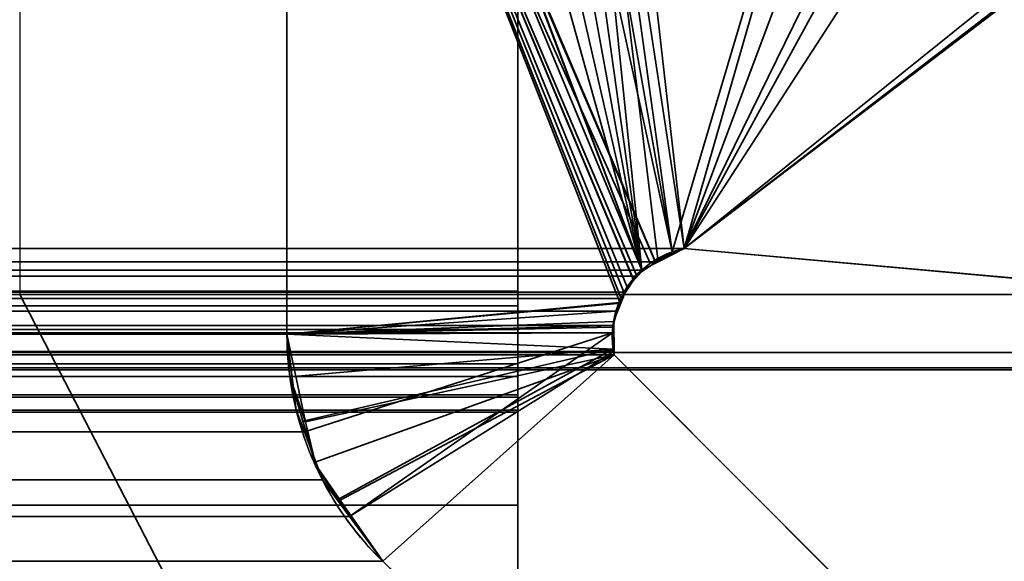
# Model space of a CAD drawing. Header units: millimetres. Extents: x -603 to 3703, y -115 to 193.
# Tile 771 of 1056: x 1959 to 1960.98, y 3.48 to 4.57. Entities that reach past the tile are written whole.
import ezdxf

# ---------------------------------------------------------------- set-up
doc = ezdxf.new("R2010")
doc.units = ezdxf.units.MM
doc.layers.add('152', color=7, linetype='Continuous', true_color=0xffffff)

# ---------------------------------------------------------------- blocks, each defined once
blk = doc.blocks.new('UG_SURFACE_002')
at = {"layer": '152', "color": 252, "linetype": 'Continuous', "lineweight": 35}
for points in [[(2165, -18, 2212.25), (2165, 174.4, 2212.25), (835, 174.4, 2212.25), (835, -18, 2212.25)], [(985, -18, 2062.2499), (985, 174.4, 2062.2499), (2015.0001, 174.4, 2062.2499), (2015.0001, -18, 2062.2499)]]:
    blk.add_3dface(points, dxfattribs=at)
blk = doc.blocks.new('UG_SURFACE_055')
at = {"layer": '152', "color": 252, "linetype": 'Continuous', "lineweight": 35}
for points in [[(1023.5, -29.92, 2023.7501), (1976.5, -29.92, 2023.7501), (1976.5, 14.42, 2023.7501), (1023.5, 14.42, 2023.7501)], [(1025, -29.92, 2022.2499), (1025, 14.42, 2022.2499), (1975, 14.42, 2022.2499), (1975, -29.92, 2022.2499)]]:
    blk.add_3dface(points, dxfattribs=at)
blk = doc.blocks.new('UG_SURFACE_057')
at = {"layer": '152', "color": 252, "linetype": 'Continuous', "lineweight": 35}
for points in [[(1041, 4.0145, -7.75), (1026, 4.0145, -7.75), (1026, -24.9528, -7.75), (1974, -24.9528, -7.75)], [(1959, 4.0145, -8.75), (1974, 4.0145, -8.75), (1974, -24.9528, -8.75), (1026, -24.9528, -8.75)], [(1959, 4.0145, -7.75), (1041, 4.0145, -7.75), (1974, -24.9528, -7.75)], [(1959, 4.0145, -8.75), (1959, 4.0145, -7.75), (1974, 4.0145, -7.75), (1974, 4.0145, -8.75)], [(1974, -24.9528, -7.75), (1974, 4.0145, -7.75), (1959, 4.0145, -7.75)]]:
    blk.add_3dface(points, dxfattribs=at)
blk = doc.blocks.new('UG_SURFACE_093')
at = {"layer": '152', "color": 7, "linetype": 'Continuous', "lineweight": 35}
for points in [[(1959.7156, 5.9777, 2006.9656), (1959.7315, 5.9874, 2006.9814), (1959.8067, 5.9969, 2007.0567), (1960.2489, 4.0636, 2007.499)], [(1960.2489, 4.0636, 2007.499), (1959.8067, 5.9969, 2007.0567), (1959.8699, 6.0049, 2007.1199), (1959.898, 5.9947, 2007.148)], [(1959.898, 5.9947, 2007.148), (1959.9829, 5.964, 2007.2329), (1960.2489, 4.0636, 2007.499)], [(1959.5743, 5.8502, 2006.8243), (1959.6334, 5.9269, 2006.8834), (1959.7156, 5.9777, 2006.9656), (1960.2489, 4.0636, 2007.499)], [(1974.175, 2.6459, 2021.425), (1974.1284, 5.9608, 2021.3785), (1025.8716, 5.9608, 2021.3785), (1025.825, 2.6459, 2021.425)], [(1959.9829, 5.964, 2007.2329), (1960.0053, 5.9558, 2007.2553), (1960.0592, 5.9099, 2007.3092), (1960.2489, 4.0636, 2007.499)], [(1960.0592, 5.9099, 2007.3092), (1960.1356, 5.8542, 2007.3855), (1960.3342, 4.1071, 2007.5841), (1960.2818, 4.0804, 2007.5319)], [(1960.2818, 4.0804, 2007.5319), (1960.2489, 4.0636, 2007.499), (1960.0592, 5.9099, 2007.3092)], [(1960.3342, 4.1071, 2007.5841), (1960.1356, 5.8542, 2007.3855), (1960.8057, 5.3659, 2008.0557)], [(1960.2489, 4.0636, 2007.499), (1959.5439, 5.7623, 2006.794), (1959.5462, 5.7807, 2006.7961), (1959.5722, 5.8473, 2006.8221)], [(1959.5722, 5.8473, 2006.8221), (1959.5743, 5.8502, 2006.8243), (1960.2489, 4.0636, 2007.499)], [(1959.5367, 5.7056, 2006.7866), (1959.5439, 5.7623, 2006.794), (1960.2489, 4.0636, 2007.499), (1960.2392, 4.0514, 2007.4892)], [(1959.5367, 5.7056, 2006.7866), (1959.5367, 3.935, 2006.7866), (1040.4633, 3.935, 2006.7866), (1040.4633, 5.7056, 2006.7866)], [(1959.5367, 5.7056, 2006.7866), (1960.2134, 4.0191, 2007.4635), (1960.2079, 4.0063, 2007.458)], [(1960.2392, 4.0514, 2007.4892), (1960.2134, 4.0191, 2007.4635), (1959.5367, 5.7056, 2006.7866)], [(1960.2079, 4.0063, 2007.458), (1960.1972, 3.981, 2007.4472), (1959.5367, 3.935, 2006.7866), (1959.5367, 5.7056, 2006.7866)], [(1027.3108, 5.381, 2019.9392), (1036.4149, 3.8982, 2010.8352), (1963.5851, 3.8982, 2010.8352), (1972.6892, 5.381, 2019.9392)], [(1960.8057, 5.3659, 2008.0557), (1960.961, 5.2528, 2008.2109), (1960.3342, 4.1071, 2007.5841)], [(1960.3342, 4.1071, 2007.5841), (1960.961, 5.2528, 2008.2109), (1961.6435, 5.1129, 2008.8935)], [(1961.6435, 5.1129, 2008.8935), (1962.2273, 4.9932, 2009.4774), (1963.0369, 3.8635, 2010.2868), (1960.3342, 4.1071, 2007.5841)], [(1026.7951, 2.0412, 2020.4549), (1026.8776, 4.9715, 2020.3724), (1973.1224, 4.9715, 2020.3724), (1973.2049, 2.0412, 2020.4549)], [(1036.9631, 3.8635, 2010.2868), (1039.6658, 4.1071, 2007.5841), (1960.3342, 4.1071, 2007.5841), (1963.0369, 3.8635, 2010.2868)], [(1960.3342, 4.1071, 2007.5841), (1039.6658, 4.1071, 2007.5841), (1039.7192, 4.0853, 2007.5307)], [(1039.7192, 4.0853, 2007.5307), (1960.2818, 4.0804, 2007.5319), (1960.3342, 4.1071, 2007.5841)], [(1960.2489, 4.0636, 2007.499), (1039.7192, 4.0853, 2007.5307), (1039.7272, 4.082, 2007.5228)], [(1960.2489, 4.0636, 2007.499), (1960.2818, 4.0804, 2007.5319), (1039.7192, 4.0853, 2007.5307)], [(1039.7272, 4.082, 2007.5228), (1960.2392, 4.0514, 2007.4892), (1960.2489, 4.0636, 2007.499)], [(1039.7272, 4.082, 2007.5228), (1039.7609, 4.0511, 2007.489), (1960.2392, 4.0514, 2007.4892)], [(1960.2134, 4.0191, 2007.4635), (1960.2392, 4.0514, 2007.4892), (1039.7609, 4.0511, 2007.489)], [(1960.2134, 4.0191, 2007.4635), (1039.7609, 4.0511, 2007.489), (1039.7719, 4.041, 2007.478)], [(1039.7719, 4.041, 2007.478), (1960.2079, 4.0063, 2007.458), (1960.2134, 4.0191, 2007.4635)], [(1039.7719, 4.041, 2007.478), (1039.7919, 4.006, 2007.458), (1960.2079, 4.0063, 2007.458)], [(1960.1972, 3.981, 2007.4472), (1960.2079, 4.0063, 2007.458), (1039.7919, 4.006, 2007.458)], [(1960.1972, 3.981, 2007.4472), (1039.7919, 4.006, 2007.458), (1039.7973, 3.9967, 2007.4527)], [(1039.7973, 3.9967, 2007.4527), (1960.1924, 3.9522, 2007.4425), (1960.1972, 3.981, 2007.4472)], [(1039.7973, 3.9967, 2007.4527), (1039.8086, 3.9533, 2007.4415), (1960.1924, 3.9522, 2007.4425)], [(1960.1972, 3.981, 2007.4472), (1960.1924, 3.9522, 2007.4425), (1960.1901, 3.9377, 2007.4401), (1959.5367, 3.935, 2006.7866)], [(1960.1901, 3.9377, 2007.4401), (1039.8086, 3.9526, 2007.4415), (1039.8085, 3.9069, 2007.4415)], [(1039.8085, 3.9069, 2007.4415), (1960.1932, 3.9, 2007.4432), (1960.1901, 3.9377, 2007.4401)], [(1039.8086, 3.9533, 2007.4415), (1039.8086, 3.9526, 2007.4415), (1960.1924, 3.9522, 2007.4425)], [(1960.1901, 3.9377, 2007.4401), (1960.1924, 3.9522, 2007.4425), (1039.8086, 3.9526, 2007.4415)], [(1959.5367, 3.935, 2006.7866), (1040.4357, 3.7495, 2006.8142), (1040.4625, 3.9026, 2006.7875)], [(1040.4357, 3.7495, 2006.8142), (1959.5367, 3.935, 2006.7866), (1959.5553, 3.7823, 2006.8052)], [(1040.4625, 3.9026, 2006.7875), (1040.4633, 3.935, 2006.7866), (1959.5367, 3.935, 2006.7866)], [(1959.5717, 3.7385, 2006.8216), (1959.5553, 3.7823, 2006.8052), (1959.5367, 3.935, 2006.7866), (1960.1901, 3.9377, 2007.4401)], [(1960.1901, 3.9377, 2007.4401), (1959.6622, 3.5689, 2006.9122), (1959.6078, 3.6424, 2006.8579), (1959.5717, 3.7385, 2006.8216)], [(1959.6622, 3.5689, 2006.9122), (1960.1901, 3.9377, 2007.4401), (1960.1932, 3.9, 2007.4432)], [(1963.5851, 3.8982, 2010.8352), (1036.4149, 3.8982, 2010.8352), (1036.6899, 3.8674, 2010.5603)], [(1963.3126, 3.8675, 2010.5627), (1963.5851, 3.8982, 2010.8352), (1036.6899, 3.8674, 2010.5603)], [(1039.8074, 3.8999, 2007.4427), (1039.8064, 3.8936, 2007.4437), (1960.1936, 3.8936, 2007.4437)], [(1039.8085, 3.9069, 2007.4415), (1039.8074, 3.8999, 2007.4427), (1960.1932, 3.9, 2007.4432)], [(1960.1936, 3.8936, 2007.4437), (1960.1932, 3.9, 2007.4432), (1039.8074, 3.8999, 2007.4427)], [(1960.1932, 3.9, 2007.4432), (1960.1936, 3.8936, 2007.4437), (1959.729, 3.4787, 2006.979), (1959.6622, 3.5689, 2006.9122)], [(1039.8064, 3.8936, 2007.4437), (1038.5557, 2.6395, 2008.6942), (1961.4443, 2.6395, 2008.6942), (1960.1936, 3.8936, 2007.4437)], [(1960.9771, 2.2621, 2008.2271), (1959.729, 3.4787, 2006.979), (1960.1936, 3.8936, 2007.4437), (1961.4443, 2.6395, 2008.6942)], [(1963.3126, 3.8675, 2010.5627), (1036.6899, 3.8674, 2010.5603), (1036.9631, 3.8635, 2010.2868)], [(1036.9631, 3.8635, 2010.2868), (1963.0369, 3.8635, 2010.2868), (1963.3126, 3.8675, 2010.5627)], [(1959.5553, 3.7823, 2006.8052), (1040.4299, 3.7374, 2006.82), (1040.4357, 3.7495, 2006.8142)], [(1959.5553, 3.7823, 2006.8052), (1959.5717, 3.7385, 2006.8216), (1040.4299, 3.7374, 2006.82)], [(1040.3566, 3.5821, 2006.8934), (1959.5717, 3.7385, 2006.8216), (1959.6078, 3.6424, 2006.8579)], [(1040.3566, 3.5821, 2006.8934), (1040.4299, 3.7374, 2006.82), (1959.5717, 3.7385, 2006.8216)], [(1959.6078, 3.6424, 2006.8579), (1040.3413, 3.5634, 2006.9087), (1040.3566, 3.5821, 2006.8934)], [(1959.6078, 3.6424, 2006.8579), (1959.6622, 3.5689, 2006.9122), (1040.3413, 3.5634, 2006.9087)], [(1959.729, 3.4787, 2006.979), (1040.271, 3.4787, 2006.979), (1040.3413, 3.5634, 2006.9087)], [(1040.3413, 3.5634, 2006.9087), (1959.6622, 3.5689, 2006.9122), (1959.729, 3.4787, 2006.979)], [(1959.729, 3.4787, 2006.979), (1960.9771, 2.2621, 2008.2271), (1039.0229, 2.2621, 2008.2271), (1040.271, 3.4787, 2006.979)]]:
    blk.add_3dface(points, dxfattribs=at)
blk = doc.blocks.new('UG_SURFACE_094')
at = {"layer": '152', "color": 7, "linetype": 'Continuous', "lineweight": 35}
for points in [[(1960.277, 4.0786, 2007.5269), (1960.31, 4.1003, 2007.56), (1959.8963, 5.9952, 2007.1464), (1959.5481, 5.7826, 2006.798)], [(1959.9816, 5.9606, 2007.2315), (1959.9193, 5.9954, 2007.1692), (1959.8963, 5.9952, 2007.1464), (1960.31, 4.1003, 2007.56)], [(1960.31, 4.1003, 2007.56), (1960.0592, 5.9099, 2007.3092), (1960.0427, 5.9264, 2007.2927), (1959.9816, 5.9606, 2007.2315)], [(1959.5523, 5.7818, -8.75), (1960.0592, 5.9099, -8.75), (1960.3342, 4.1071, -8.75), (1960.2761, 4.0817, -8.75)], [(1960.3342, 4.1071, -8.75), (1960.0592, 5.9099, -8.75), (1960.7126, 5.4233, -8.75)], [(1960.7114, 5.4518, 2007.9613), (1960.0592, 5.9099, 2007.3092), (1960.31, 4.1003, 2007.56)], [(1959.5481, 5.7826, 2006.798), (1959.5367, 5.7056, 2006.7866), (1960.2387, 4.0534, 2007.4887), (1960.277, 4.0786, 2007.5269)], [(1960.2761, 4.0817, -8.75), (1960.2658, 4.0772, -8.75), (1959.5367, 5.7056, -8.75), (1959.5523, 5.7818, -8.75)], [(1959.5367, 5.7056, -8.75), (1959.5367, 3.935, -8.75), (1959.5367, 3.935, 2006.7866), (1959.5367, 5.7056, 2006.7866)], [(1959.5367, 3.935, -8.75), (1959.5367, 5.7056, -8.75), (1960.2197, 4.0294, -8.75), (1960.2071, 3.9975, -8.75)], [(1959.5367, 5.7056, -8.75), (1960.2658, 4.0772, -8.75), (1960.2331, 4.0432, -8.75)], [(1960.2331, 4.0432, -8.75), (1960.2197, 4.0294, -8.75), (1959.5367, 5.7056, -8.75)], [(1959.5367, 5.7056, 2006.7866), (1960.2042, 4.0004, 2007.4542), (1960.2323, 4.0436, 2007.4823)], [(1960.2038, 3.9988, 2007.4537), (1960.2042, 4.0004, 2007.4542), (1959.5367, 5.7056, 2006.7866), (1959.5367, 3.935, 2006.7866)], [(1960.2323, 4.0436, 2007.4823), (1960.2387, 4.0534, 2007.4887), (1959.5367, 5.7056, 2006.7866)], [(1960.31, 4.1003, 2007.56), (1960.3342, 4.1071, 2007.5841), (1961.0512, 5.2131, 2008.3013), (1960.7114, 5.4518, 2007.9613)], [(1960.7126, 5.4233, -8.75), (1960.9077, 5.278, -8.75), (1960.3342, 4.1071, -8.75)], [(1960.3342, 4.1071, -8.75), (1960.9077, 5.278, -8.75), (1961.6324, 5.0961, -8.75)], [(1961.625, 5.1452, 2008.8751), (1961.0512, 5.2131, 2008.3013), (1960.3342, 4.1071, 2007.5841)], [(1962.4592, 5.0464, 2009.7091), (1961.625, 5.1452, 2008.8751), (1960.3342, 4.1071, 2007.5841), (1963.0369, 3.8635, 2010.2868)], [(1961.6324, 5.0961, -8.75), (1962.0367, 4.9946, -8.75), (1963.0369, 3.8635, -8.75), (1960.3342, 4.1071, -8.75)], [(1960.31, 4.1003, 2007.56), (1960.2761, 4.0817, -8.75), (1960.3342, 4.1071, -8.75)], [(1960.31, 4.1003, 2007.56), (1960.277, 4.0786, 2007.5269), (1960.2761, 4.0817, -8.75)], [(1960.3342, 4.1071, -8.75), (1960.3342, 4.1071, 2007.5841), (1960.31, 4.1003, 2007.56)], [(1963.0369, 3.8635, 2010.2868), (1960.3342, 4.1071, 2007.5841), (1960.3342, 4.1071, -8.75), (1963.0369, 3.8635, -8.75)], [(1960.2387, 4.0534, 2007.4887), (1960.2331, 4.0432, -8.75), (1960.2658, 4.0772, -8.75)], [(1960.2658, 4.0772, -8.75), (1960.277, 4.0786, 2007.5269), (1960.2387, 4.0534, 2007.4887)], [(1960.2658, 4.0772, -8.75), (1960.2761, 4.0817, -8.75), (1960.277, 4.0786, 2007.5269)], [(1960.2387, 4.0534, 2007.4887), (1960.2323, 4.0436, 2007.4823), (1960.2331, 4.0432, -8.75)], [(1960.2197, 4.0294, -8.75), (1960.2323, 4.0436, 2007.4823), (1960.2042, 4.0004, 2007.4542)], [(1960.2197, 4.0294, -8.75), (1960.2331, 4.0432, -8.75), (1960.2323, 4.0436, 2007.4823)], [(1960.2042, 4.0004, 2007.4542), (1960.2071, 3.9975, -8.75), (1960.2197, 4.0294, -8.75)], [(1959.5367, 3.935, 2006.7866), (1960.1909, 3.949, 2007.4408), (1960.1917, 3.9523, 2007.4418), (1960.2038, 3.9988, 2007.4537)], [(1960.2071, 3.9975, -8.75), (1960.1926, 3.9606, -8.75), (1959.5367, 3.935, -8.75)], [(1960.1926, 3.9606, -8.75), (1960.2038, 3.9988, 2007.4537), (1960.1917, 3.9523, 2007.4418)], [(1960.1926, 3.9606, -8.75), (1960.2071, 3.9975, -8.75), (1960.2038, 3.9988, 2007.4537)], [(1960.2042, 4.0004, 2007.4542), (1960.2038, 3.9988, 2007.4537), (1960.2071, 3.9975, -8.75)], [(1959.5367, 3.935, -8.75), (1960.1926, 3.9606, -8.75), (1960.1927, 3.9526, -8.75)], [(1960.1917, 3.9523, 2007.4418), (1960.1927, 3.9526, -8.75), (1960.1926, 3.9606, -8.75)], [(1960.1927, 3.9526, -8.75), (1960.1935, 3.9051, -8.75), (1959.5367, 3.935, -8.75)], [(1960.193, 3.9053, 2007.4432), (1960.1909, 3.949, 2007.4408), (1959.5367, 3.935, 2006.7866), (1959.5425, 3.8494, 2006.7925)], [(1959.5425, 3.8494, 2006.7925), (1959.5367, 3.935, -8.75), (1959.574, 3.7587, -8.75)], [(1959.5425, 3.8494, 2006.7925), (1959.5367, 3.935, 2006.7866), (1959.5367, 3.935, -8.75)], [(1959.574, 3.7587, -8.75), (1959.5367, 3.935, -8.75), (1960.1935, 3.9051, -8.75), (1960.1936, 3.8936, -8.75)], [(1960.1927, 3.9526, -8.75), (1960.1917, 3.9523, 2007.4418), (1960.1909, 3.949, 2007.4408)], [(1960.1909, 3.949, 2007.4408), (1960.1935, 3.9051, -8.75), (1960.1927, 3.9526, -8.75)], [(1960.1909, 3.949, 2007.4408), (1960.193, 3.9053, 2007.4432), (1960.1935, 3.9051, -8.75)], [(1960.193, 3.9053, 2007.4432), (1959.5425, 3.8494, 2006.7925), (1959.5687, 3.7599, 2006.8188)], [(1959.5687, 3.7599, 2006.8188), (1959.5962, 3.6663, 2006.8462), (1959.6404, 3.6037, 2006.8905), (1960.193, 3.9053, 2007.4432)], [(1959.6404, 3.6037, 2006.8905), (1959.729, 3.4787, 2006.979), (1960.1936, 3.8936, 2007.4437), (1960.193, 3.9053, 2007.4432)], [(1960.1936, 3.8936, -8.75), (1960.1935, 3.9051, -8.75), (1960.193, 3.9053, 2007.4432)], [(1960.193, 3.9053, 2007.4432), (1960.1936, 3.8936, 2007.4437), (1960.1936, 3.8936, -8.75)], [(1960.1936, 3.8936, -8.75), (1959.5913, 3.6769, -8.75), (1959.574, 3.7587, -8.75)], [(1959.6435, 3.6017, -8.75), (1959.5913, 3.6769, -8.75), (1960.1936, 3.8936, -8.75)], [(1959.729, 3.4787, -8.75), (1959.6435, 3.6017, -8.75), (1960.1936, 3.8936, -8.75)], [(1960.1936, 3.8936, -8.75), (1961.4443, 2.6395, -8.75), (1960.9771, 2.2621, -8.75), (1959.729, 3.4787, -8.75)], [(1961.4443, 2.6395, 2008.6942), (1960.1936, 3.8936, 2007.4437), (1959.729, 3.4787, 2006.979), (1960.9771, 2.2621, 2008.2271)], [(1960.1936, 3.8936, 2007.4437), (1961.4443, 2.6395, 2008.6942), (1961.4443, 2.6395, -8.75), (1960.1936, 3.8936, -8.75)], [(1959.574, 3.7587, -8.75), (1959.5687, 3.7599, 2006.8188), (1959.5425, 3.8494, 2006.7925)], [(1959.5962, 3.6663, 2006.8462), (1959.5687, 3.7599, 2006.8188), (1959.574, 3.7587, -8.75)], [(1959.5962, 3.6663, 2006.8462), (1959.574, 3.7587, -8.75), (1959.5913, 3.6769, -8.75)], [(1959.5913, 3.6769, -8.75), (1959.6404, 3.6037, 2006.8905), (1959.5962, 3.6663, 2006.8462)], [(1959.5913, 3.6769, -8.75), (1959.6435, 3.6017, -8.75), (1959.6404, 3.6037, 2006.8905)], [(1959.729, 3.4787, -8.75), (1959.729, 3.4787, 2006.979), (1959.6404, 3.6037, 2006.8905)], [(1959.6404, 3.6037, 2006.8905), (1959.6435, 3.6017, -8.75), (1959.729, 3.4787, -8.75)], [(1959.729, 3.4787, -8.75), (1960.9771, 2.2621, -8.75), (1960.9771, 2.2621, 2008.2271), (1959.729, 3.4787, 2006.979)]]:
    blk.add_3dface(points, dxfattribs=at)
blk = doc.blocks.new('UG_SURFACE_095')
at = {"layer": '152', "color": 206, "linetype": 'Continuous', "lineweight": 35}
for points in [[(1960, 2.5605, -6.675), (1960, 5.8754, -6.6284), (1960, 6.4009, -5.4916), (1960, 6.2802, -5.3703)], [(1960, 2.5605, -6.675), (1960, 6.2802, -5.3703), (1960, 5.0553, -5.5816), (1960, 4.8861, -5.6224)], [(1960, 3.8128, 3.9148), (1960, 5.2956, -5.1891), (1960, 6.217, -5.2079), (1960, 5.2018, 1.0108)], [(1960, 3.9918, 7.2343), (1960, 5.921, 7.6502), (1960, 5.9007, 7.7721)], [(1960, 5.8966, 7.5428), (1960, 5.921, 7.6502), (1960, 3.9918, 7.2343)], [(1960, 3.9918, 7.2343), (1960, 5.9007, 7.7721), (1960, 5.8414, 7.8667)], [(1960, 3.9918, 7.2343), (1960, 4.0216, 7.1658), (1960, 5.8244, 7.4408), (1960, 5.8966, 7.5428)], [(1040, 5.8754, -6.6284), (1960, 5.8754, -6.6284), (1960, 2.5605, -6.675), (1040, 2.5605, -6.675)], [(1960, 5.8414, 7.8667), (1960, 5.7381, 7.9392), (1960, 5.6202, 7.9633), (1960, 3.9918, 7.2343)], [(1960, 5.1925, 6.5923), (1960, 5.8244, 7.4408), (1960, 4.0216, 7.1658)], [(1960, 5.6609, 3.4179), (1960, 3.7781, 4.4632), (1960, 3.782, 4.1882)], [(1960, 3.7781, 4.4632), (1960, 5.6609, 3.4179), (1960, 5.0585, 4.4288)], [(1960, 5.6609, 3.4179), (1960, 3.782, 4.1882), (1960, 3.8128, 3.9148), (1960, 5.3199, 1.3767)], [(1040, 3.8496, 7.9633), (1960, 3.8496, 7.9633), (1960, 5.6202, 7.9633), (1040, 5.6202, 7.9633)], [(1960, 5.6202, 7.9633), (1960, 3.8496, 7.9633), (1960, 3.8752, 7.3075), (1960, 3.944, 7.2803)], [(1960, 3.944, 7.2803), (1960, 3.9918, 7.2343), (1960, 5.6202, 7.9633)], [(1960, 3.8128, 3.9148), (1960, 5.2255, 1.2327), (1960, 5.3199, 1.3767)], [(1040, 5.2956, -5.1891), (1960, 5.2956, -5.1891), (1960, 3.8128, 3.9148), (1040, 3.8128, 3.9148)], [(1960, 5.1965, 1.0788), (1960, 5.2255, 1.2327), (1960, 3.8128, 3.9148)], [(1960, 5.2018, 1.0108), (1960, 5.1978, 1.0448), (1960, 3.8128, 3.9148)], [(1960, 5.1978, 1.0448), (1960, 5.1965, 1.0788), (1960, 3.8128, 3.9148)], [(1960, 4.9092, 5.4633), (1960, 5.1925, 6.5923), (1960, 4.0216, 7.1658), (1960, 3.7781, 4.4632)], [(1960, 3.7781, 4.4632), (1960, 5.0585, 4.4288), (1960, 4.9092, 5.4633)], [(1040, 1.9558, -5.7049), (1960, 1.9558, -5.7049), (1960, 4.8861, -5.6224), (1040, 4.8861, -5.6224)], [(1960, 4.8861, -5.6224), (1960, 1.9558, -5.7049), (1960, 2.5605, -6.675)], [(1040, 4.0216, 7.1658), (1960, 4.0216, 7.1658), (1960, 3.9918, 7.2343), (1040, 3.9918, 7.2343)], [(1040, 3.7781, 4.4632), (1960, 3.7781, 4.4632), (1960, 4.0216, 7.1658), (1040, 4.0216, 7.1658)], [(1040, 3.9918, 7.2343), (1960, 3.9918, 7.2343), (1960, 3.944, 7.2803), (1040, 3.944, 7.2803)], [(1040, 3.944, 7.2803), (1960, 3.944, 7.2803), (1960, 3.8752, 7.3075), (1040, 3.8752, 7.3075)], [(1040, 3.8752, 7.3075), (1960, 3.8752, 7.3075), (1960, 3.8082, 7.3063), (1040, 3.8082, 7.3063)], [(1960, 3.8496, 7.9633), (1960, 3.5915, 7.9087), (1960, 3.8082, 7.3063), (1960, 3.8752, 7.3075)], [(1040, 3.5915, 7.9087), (1960, 3.5915, 7.9087), (1960, 3.8496, 7.9633), (1040, 3.8496, 7.9633)], [(1040, 3.8128, 3.9148), (1960, 3.8128, 3.9148), (1960, 3.782, 4.1882), (1040, 3.782, 4.1882)], [(1040, 3.8082, 7.3063), (1960, 3.8082, 7.3063), (1960, 2.554, 6.0557), (1040, 2.554, 6.0557)], [(1960, 3.8082, 7.3063), (1960, 3.5915, 7.9087), (1960, 3.3933, 7.7711)], [(1960, 3.3933, 7.7711), (1960, 2.1767, 6.523), (1960, 2.554, 6.0557), (1960, 3.8082, 7.3063)], [(1040, 3.782, 4.1882), (1960, 3.782, 4.1882), (1960, 3.7781, 4.4632), (1040, 3.7781, 4.4632)], [(1040, 3.3933, 7.7711), (1960, 3.3933, 7.7711), (1960, 3.5915, 7.9087), (1040, 3.5915, 7.9087)]]:
    blk.add_3dface(points, dxfattribs=at)

msp = doc.modelspace()

# ---------------------------------------------------------------- linework, layer by layer
at = {"layer": '152', "linetype": 'Continuous', "lineweight": -3}
for p, q in [((1959, 14.42, -8.75), (1959, 4.0145, -8.75)), ((1959, 14.42, -7.75), (1959, 4.0145, -7.75)), ((1960, 2.5605, -6.675), (1960, 5.8754, -6.6284)), ((1959.5367, 5.7056, -8.75), (1959.5367, 3.935, -8.75)), ((1959.5367, 5.7056, 2006.7867), (1959.5367, 3.935, 2006.7867)), ((1959.5367, 5.7056, 2006.7867), (1959.5367, 3.935, 2006.7867)), ((1960, 5.6202, 7.9633), (1960, 3.8496, 7.9633)), ((1960, 5.2956, -5.1891), (1960, 3.8128, 3.9148)), ((1960, 1.9558, -5.7049), (1960, 4.8861, -5.6224)), ((1960.3342, 4.1071, 2007.5842), (1039.6658, 4.1071, 2007.5842)), ((1963.0368, 3.8635, -8.75), (1960.3342, 4.1071, -8.75)), ((1960.3342, 4.1071, -8.75), (1960.3342, 4.1071, 2007.5842)), ((1960.3342, 4.1071, 2007.5842), (1963.0368, 3.8635, 2010.2868)), ((1960.3342, 4.1071, 2007.5842), (1963.0368, 3.8635, 2010.2868)), ((1960, 4.0216, 7.1658), (1040, 4.0216, 7.1658)), ((1959, 4.0145, -7.75), (1974, 4.0145, -7.75)), ((1959, 4.0145, -8.75), (1974, 4.0145, -8.75)), ((1959, 4.0145, -8.75), (1959, 4.0145, -7.75)), ((1960, 3.7781, 4.4632), (1960, 4.0216, 7.1658)), ((1959.5367, 3.935, 2006.7867), (1040.4633, 3.935, 2006.7867)), ((1959.5367, 3.935, -8.75), (1959.5367, 3.935, 2006.7867)), ((1036.4148, 3.8982, 2010.8352), (1963.5852, 3.8982, 2010.8352)), ((1039.8063, 3.8936, 2007.4437), (1960.1937, 3.8936, 2007.4437)), ((1961.4443, 2.6395, 2008.6943), (1960.1937, 3.8936, 2007.4437)), ((1960.1937, 3.8936, 2007.4437), (1960.1937, 3.8936, -8.75)), ((1960.1937, 3.8936, -8.75), (1961.4443, 2.6395, -8.75)), ((1961.4443, 2.6395, 2008.6943), (1960.1937, 3.8936, 2007.4437)), ((1036.9632, 3.8635, 2010.2868), (1963.0368, 3.8635, 2010.2868)), ((1960, 3.8496, 7.9633), (1040, 3.8496, 7.9633)), ((1960, 3.8128, 3.9148), (1040, 3.8128, 3.9148)), ((1960, 3.8082, 7.3063), (1040, 3.8082, 7.3063)), ((1960, 3.8082, 7.3063), (1960, 2.554, 6.0557)), ((1960, 3.7781, 4.4632), (1040, 3.7781, 4.4632)), ((1959.7289, 3.4787, 2006.9789), (1040.2711, 3.4787, 2006.9789)), ((1959.7289, 3.4787, -8.75), (1959.7289, 3.4787, 2006.9789))]:
    msp.add_line(p, q, dxfattribs=at)
for points in [[(1960.1937, 3.8936, 2007.4437), (1960.1735, 3.9913, 2007.4235), (1960.2365, 4.0869, 2007.4865), (1960.3342, 4.1071, 2007.5842)], [(1960.3342, 4.1071, -8.75), (1960.2365, 4.0869, -8.75), (1960.1735, 3.9913, -8.75), (1960.1937, 3.8936, -8.75)], [(1960, 4.0216, 7.1658), (1960, 4.0015, 7.2635), (1960, 3.9059, 7.3265), (1960, 3.8082, 7.3063)], [(1959.7289, 3.4787, 2006.9789), (1959.6061, 3.5987, 2006.8561), (1959.5367, 3.7633, 2006.7867), (1959.5367, 3.935, 2006.7867)], [(1959.5367, 3.935, -8.75), (1959.5367, 3.7633, -8.75), (1959.6061, 3.5987, -8.75), (1959.7289, 3.4787, -8.75)], [(1960, 3.8496, 7.9633), (1960, 3.6779, 7.9633), (1960, 3.5133, 7.8939), (1960, 3.3933, 7.7711)], [(1960, 3.8128, 3.9148), (1960, 3.7834, 4.0961), (1960, 3.7717, 4.2798), (1960, 3.7781, 4.4632)]]:
    msp.add_open_spline(points, degree=3, dxfattribs=at)
for points, knots in [([(1960.1937, 3.8936, 2007.4437), (1960.1907, 3.9078, 2007.4407), (1960.1895, 3.923, 2007.4395), (1960.1907, 3.9525, 2007.4407), (1960.1932, 3.9673, 2007.4432), (1960.2013, 3.9947, 2007.4513), (1960.2069, 4.0075, 2007.4569), (1960.2184, 4.0278, 2007.4684), (1960.224, 4.036, 2007.474), (1960.2359, 4.0508, 2007.4859), (1960.2423, 4.0576, 2007.4923), (1960.2581, 4.072, 2007.5081), (1960.2678, 4.0791, 2007.5178), (1960.2957, 4.0959, 2007.5457), (1960.3149, 4.1031, 2007.5649), (1960.3342, 4.1071, 2007.5842)], [0, 0, 0, 0, 0.135381, 0.135381, 0.270759, 0.270759, 0.405569, 0.405569, 0.507482, 0.507482, 0.609207, 0.609207, 0.748422, 0.748422, 1, 1, 1, 1]), ([(1959.7289, 3.4787, 2006.9789), (1959.7135, 3.4938, 2006.9635), (1959.6986, 3.5098, 2006.9486), (1959.6702, 3.544, 2006.9202), (1959.6565, 3.5622, 2006.9065), (1959.6309, 3.6007, 2006.8809), (1959.6189, 3.6211, 2006.8689), (1959.5968, 3.6638, 2006.8468), (1959.5867, 3.6863, 2006.8367), (1959.5691, 3.7329, 2006.8191), (1959.5615, 3.7573, 2006.8115), (1959.5493, 3.8064, 2006.7993), (1959.5447, 3.8313, 2006.7947), (1959.5383, 3.8823, 2006.7883), (1959.5367, 3.9087, 2006.7867), (1959.5367, 3.935, 2006.7867)], [0, 0, 0, 0, 0.143432, 0.143432, 0.286934, 0.286934, 0.43053, 0.43053, 0.574242, 0.574242, 0.71809, 0.71809, 0.85704, 0.85704, 1, 1, 1, 1])]:
    msp.add_open_spline(points, degree=3, knots=knots, dxfattribs=at)

# ---------------------------------------------------------------- block references
for name in ['UG_SURFACE_002', 'UG_SURFACE_057', 'UG_SURFACE_055', 'UG_SURFACE_093', 'UG_SURFACE_094', 'UG_SURFACE_095']:
    msp.add_blockref(name, (0, 0), dxfattribs=at)

doc.saveas('drawing.dxf')
